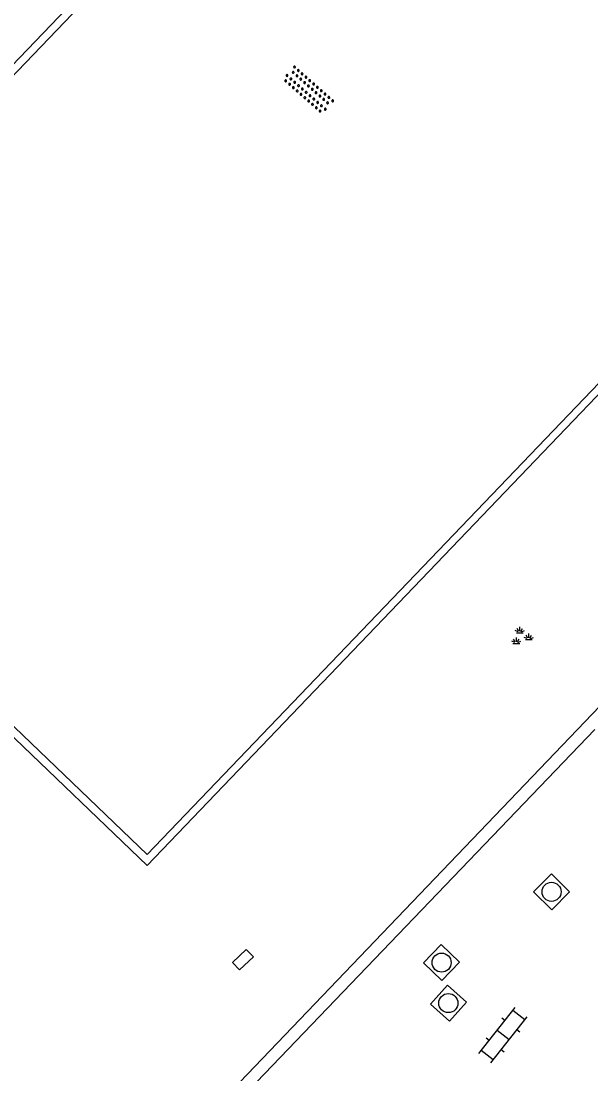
# Model space of a CAD drawing. Extents: x 125000 to 129004, y 397500 to 399008.
# Drawn here: x 126470.09 to 126492.46, y 398109.88 to 398151.24 of the extents above; entities that cross this region are included whole.
import ezdxf

# ---------------------------------------------------------------- set-up
doc = ezdxf.new("R2010")
doc.units = 0
for name, color, linetype in [('gg-knt-verharding', 7, 'Continuous'), ('gt-symb-groenvak', 7, 'Continuous'), ('gt-symb-klinker verharding', 7, 'Continuous'), ('gt-symb-kolk center center', 7, 'Continuous'), ('gt-symb-overige verharding', 7, 'Continuous'), ('gt-symb-rioolschacht', 7, 'Continuous')]:
    doc.layers.add(name, color=color, linetype=linetype)

# ---------------------------------------------------------------- blocks, each defined once
blk = doc.blocks.new('gt0-KL1')
at = {"layer": 'gt-symb-klinker verharding'}
for p, q in [((-0.5, 0.3), (-0.5, 0.45)), ((0.5, 0.3), (0.5, 0.45)), ((-1.15, 0.3), (1.15, 0.3)), ((-1, -0.3), (-1, 0.3)), ((0, -0.3), (0, 0.3)), ((1, -0.3), (1, 0.3)), ((-1.15, -0.3), (1.15, -0.3)), ((-0.5, -0.45), (-0.5, -0.3)), ((0.5, -0.45), (0.5, -0.3))]:
    blk.add_line(p, q, dxfattribs=at)
blk = doc.blocks.new('gt0-RS')
at = {"layer": 'gt-symb-rioolschacht'}
blk.add_lwpolyline([(-0.5, -0.5), (0.5, -0.5), (0.5, 0.5), (-0.5, 0.5)], close=True, dxfattribs=at)
blk.add_circle((0, 0), 0.375, dxfattribs=at)
blk = doc.blocks.new('gt0-KOLKCC')
at = {"layer": 'gt-symb-kolk center center'}
blk.add_lwpolyline([(-0.375, 0.2), (0.375, 0.2), (0.375, -0.2), (-0.375, -0.2)], close=True, dxfattribs=at)
blk = doc.blocks.new('gt0-GRVAK')
at = {"layer": 'gt-symb-groenvak'}
for p, q in [((-0.11, 0.189), (-0.228, 0.24)), ((-0.182, 0.153), (0.088, 0.153)), ((-0.091, 0.211), (-0.156, 0.322)), ((-0.047, 0.214), (-0.047, 0.393)), ((-0.004, 0.211), (0.061, 0.322)), ((0.015, 0.189), (0.133, 0.24)), ((0.262, -0.052), (0.197, 0.059)), ((0.305, -0.049), (0.305, 0.13)), ((0.349, -0.052), (0.414, 0.059)), ((-0.245, -0.228), (-0.363, -0.177)), ((-0.318, -0.264), (-0.047, -0.264)), ((-0.226, -0.206), (-0.291, -0.095)), ((-0.183, -0.203), (-0.183, -0.024)), ((-0.139, -0.206), (-0.074, -0.095)), ((-0.12, -0.228), (-0.002, -0.177)), ((0.243, -0.074), (0.125, -0.023)), ((0.17, -0.11), (0.441, -0.11)), ((0.368, -0.074), (0.486, -0.023))]:
    blk.add_line(p, q, dxfattribs=at)
blk = doc.blocks.new('gt0-OVH')
at = {"layer": 'gt-symb-overige verharding'}
for points in [[(-0.972, 0.298), (-0.967, 0.308), (-0.965, 0.319), (-0.966, 0.33), (-0.971, 0.34), (-0.978, 0.348), (-0.988, 0.353), (-0.999, 0.355), (-1.01, 0.354), (-1.02, 0.349), (-1.028, 0.342), (-1.033, 0.332), (-1.035, 0.321), (-1.034, 0.31), (-1.029, 0.3), (-1.022, 0.292), (-1.012, 0.287), (-1.001, 0.285), (-0.99, 0.286), (-0.98, 0.291)], [(-0.872, 0.106), (-0.867, 0.116), (-0.865, 0.126), (-0.866, 0.137), (-0.871, 0.147), (-0.878, 0.156), (-0.888, 0.161), (-0.899, 0.163), (-0.91, 0.162), (-0.92, 0.157), (-0.928, 0.15), (-0.933, 0.14), (-0.935, 0.129), (-0.934, 0.118), (-0.929, 0.108), (-0.922, 0.1), (-0.912, 0.095), (-0.901, 0.092), (-0.89, 0.094), (-0.88, 0.098)], [(-0.772, 0.298), (-0.767, 0.308), (-0.765, 0.319), (-0.766, 0.33), (-0.771, 0.34), (-0.778, 0.348), (-0.788, 0.353), (-0.799, 0.355), (-0.81, 0.354), (-0.82, 0.349), (-0.828, 0.342), (-0.833, 0.332), (-0.835, 0.321), (-0.834, 0.31), (-0.829, 0.3), (-0.822, 0.292), (-0.812, 0.287), (-0.801, 0.285), (-0.79, 0.286), (-0.78, 0.291)], [(-0.672, 0.106), (-0.667, 0.116), (-0.665, 0.126), (-0.666, 0.137), (-0.671, 0.147), (-0.678, 0.156), (-0.688, 0.161), (-0.699, 0.163), (-0.71, 0.162), (-0.72, 0.157), (-0.728, 0.15), (-0.733, 0.14), (-0.735, 0.129), (-0.734, 0.118), (-0.729, 0.108), (-0.722, 0.1), (-0.712, 0.095), (-0.701, 0.092), (-0.69, 0.094), (-0.68, 0.098)], [(-0.572, 0.298), (-0.567, 0.308), (-0.565, 0.319), (-0.566, 0.33), (-0.571, 0.34), (-0.578, 0.348), (-0.588, 0.353), (-0.599, 0.355), (-0.61, 0.354), (-0.62, 0.349), (-0.628, 0.342), (-0.633, 0.332), (-0.635, 0.321), (-0.634, 0.31), (-0.629, 0.3), (-0.622, 0.292), (-0.612, 0.287), (-0.601, 0.285), (-0.59, 0.286), (-0.58, 0.291)], [(-0.472, 0.106), (-0.467, 0.116), (-0.465, 0.126), (-0.466, 0.137), (-0.471, 0.147), (-0.478, 0.156), (-0.488, 0.161), (-0.499, 0.163), (-0.51, 0.162), (-0.52, 0.157), (-0.528, 0.15), (-0.533, 0.14), (-0.535, 0.129), (-0.534, 0.118), (-0.529, 0.108), (-0.522, 0.1), (-0.512, 0.095), (-0.501, 0.092), (-0.49, 0.094), (-0.48, 0.098)], [(-0.372, 0.298), (-0.367, 0.308), (-0.365, 0.319), (-0.366, 0.33), (-0.371, 0.34), (-0.378, 0.348), (-0.388, 0.353), (-0.399, 0.355), (-0.41, 0.354), (-0.42, 0.349), (-0.428, 0.342), (-0.433, 0.332), (-0.435, 0.321), (-0.434, 0.31), (-0.429, 0.3), (-0.422, 0.292), (-0.412, 0.287), (-0.401, 0.285), (-0.39, 0.286), (-0.38, 0.291)], [(-0.272, 0.106), (-0.267, 0.116), (-0.265, 0.126), (-0.266, 0.137), (-0.271, 0.147), (-0.278, 0.156), (-0.288, 0.161), (-0.299, 0.163), (-0.31, 0.162), (-0.32, 0.157), (-0.328, 0.15), (-0.333, 0.14), (-0.335, 0.129), (-0.334, 0.118), (-0.329, 0.108), (-0.322, 0.1), (-0.312, 0.095), (-0.301, 0.092), (-0.29, 0.094), (-0.28, 0.098)], [(-0.172, 0.298), (-0.167, 0.308), (-0.165, 0.319), (-0.166, 0.33), (-0.171, 0.34), (-0.178, 0.348), (-0.188, 0.353), (-0.199, 0.355), (-0.21, 0.354), (-0.22, 0.349), (-0.228, 0.342), (-0.233, 0.332), (-0.235, 0.321), (-0.234, 0.31), (-0.229, 0.3), (-0.222, 0.292), (-0.212, 0.287), (-0.201, 0.285), (-0.19, 0.286), (-0.18, 0.291)], [(-0.072, 0.106), (-0.067, 0.116), (-0.065, 0.126), (-0.066, 0.137), (-0.071, 0.147), (-0.078, 0.156), (-0.088, 0.161), (-0.099, 0.163), (-0.11, 0.162), (-0.12, 0.157), (-0.128, 0.15), (-0.133, 0.14), (-0.135, 0.129), (-0.134, 0.118), (-0.129, 0.108), (-0.122, 0.1), (-0.112, 0.095), (-0.101, 0.092), (-0.09, 0.094), (-0.08, 0.098)], [(0.028, 0.298), (0.033, 0.308), (0.035, 0.319), (0.034, 0.33), (0.029, 0.34), (0.022, 0.348), (0.012, 0.353), (0.001, 0.355), (-0.01, 0.354), (-0.02, 0.349), (-0.028, 0.342), (-0.033, 0.332), (-0.035, 0.321), (-0.034, 0.31), (-0.029, 0.3), (-0.022, 0.292), (-0.012, 0.287), (-0.001, 0.285), (0.01, 0.286), (0.02, 0.291)], [(0.128, 0.106), (0.133, 0.116), (0.135, 0.126), (0.134, 0.137), (0.129, 0.147), (0.122, 0.156), (0.112, 0.161), (0.101, 0.163), (0.09, 0.162), (0.08, 0.157), (0.072, 0.15), (0.067, 0.14), (0.065, 0.129), (0.066, 0.118), (0.071, 0.108), (0.078, 0.1), (0.088, 0.095), (0.099, 0.092), (0.11, 0.094), (0.12, 0.098)], [(0.228, 0.298), (0.233, 0.308), (0.235, 0.319), (0.234, 0.33), (0.229, 0.34), (0.222, 0.348), (0.212, 0.353), (0.201, 0.355), (0.19, 0.354), (0.18, 0.349), (0.172, 0.342), (0.167, 0.332), (0.165, 0.321), (0.166, 0.31), (0.171, 0.3), (0.178, 0.292), (0.188, 0.287), (0.199, 0.285), (0.21, 0.286), (0.22, 0.291)], [(0.328, 0.106), (0.333, 0.116), (0.335, 0.126), (0.334, 0.137), (0.329, 0.147), (0.322, 0.156), (0.312, 0.161), (0.301, 0.163), (0.29, 0.162), (0.28, 0.157), (0.272, 0.15), (0.267, 0.14), (0.265, 0.129), (0.266, 0.118), (0.271, 0.108), (0.278, 0.1), (0.288, 0.095), (0.299, 0.092), (0.31, 0.094), (0.32, 0.098)], [(0.428, 0.298), (0.433, 0.308), (0.435, 0.319), (0.434, 0.33), (0.429, 0.34), (0.422, 0.348), (0.412, 0.353), (0.401, 0.355), (0.39, 0.354), (0.38, 0.349), (0.372, 0.342), (0.367, 0.332), (0.365, 0.321), (0.366, 0.31), (0.371, 0.3), (0.378, 0.292), (0.388, 0.287), (0.399, 0.285), (0.41, 0.286), (0.42, 0.291)], [(0.528, 0.106), (0.533, 0.116), (0.535, 0.126), (0.534, 0.137), (0.529, 0.147), (0.522, 0.156), (0.512, 0.161), (0.501, 0.163), (0.49, 0.162), (0.48, 0.157), (0.472, 0.15), (0.467, 0.14), (0.465, 0.129), (0.466, 0.118), (0.471, 0.108), (0.478, 0.1), (0.488, 0.095), (0.499, 0.092), (0.51, 0.094), (0.52, 0.098)], [(0.628, 0.298), (0.633, 0.308), (0.635, 0.319), (0.634, 0.33), (0.629, 0.34), (0.622, 0.348), (0.612, 0.353), (0.601, 0.355), (0.59, 0.354), (0.58, 0.349), (0.572, 0.342), (0.567, 0.332), (0.565, 0.321), (0.566, 0.31), (0.571, 0.3), (0.578, 0.292), (0.588, 0.287), (0.599, 0.285), (0.61, 0.286), (0.62, 0.291)], [(0.728, 0.106), (0.733, 0.116), (0.735, 0.126), (0.734, 0.137), (0.729, 0.147), (0.722, 0.156), (0.712, 0.161), (0.701, 0.163), (0.69, 0.162), (0.68, 0.157), (0.672, 0.15), (0.667, 0.14), (0.665, 0.129), (0.666, 0.118), (0.671, 0.108), (0.678, 0.1), (0.688, 0.095), (0.699, 0.092), (0.71, 0.094), (0.72, 0.098)], [(0.828, 0.298), (0.833, 0.308), (0.835, 0.319), (0.834, 0.33), (0.829, 0.34), (0.822, 0.348), (0.812, 0.353), (0.801, 0.355), (0.79, 0.354), (0.78, 0.349), (0.772, 0.342), (0.767, 0.332), (0.765, 0.321), (0.766, 0.31), (0.771, 0.3), (0.778, 0.292), (0.788, 0.287), (0.799, 0.285), (0.81, 0.286), (0.82, 0.291)], [(0.928, 0.106), (0.933, 0.116), (0.935, 0.126), (0.934, 0.137), (0.929, 0.147), (0.922, 0.156), (0.912, 0.161), (0.901, 0.163), (0.89, 0.162), (0.88, 0.157), (0.872, 0.15), (0.867, 0.14), (0.865, 0.129), (0.866, 0.118), (0.871, 0.108), (0.878, 0.1), (0.888, 0.095), (0.899, 0.092), (0.91, 0.094), (0.92, 0.098)], [(1.028, 0.298), (1.033, 0.308), (1.035, 0.319), (1.034, 0.33), (1.029, 0.34), (1.022, 0.348), (1.012, 0.353), (1.001, 0.355), (0.99, 0.354), (0.98, 0.349), (0.972, 0.342), (0.967, 0.332), (0.965, 0.321), (0.966, 0.31), (0.971, 0.3), (0.978, 0.292), (0.988, 0.287), (0.999, 0.285), (1.01, 0.286), (1.02, 0.291)], [(-0.972, -0.142), (-0.967, -0.132), (-0.965, -0.121), (-0.966, -0.11), (-0.971, -0.1), (-0.978, -0.092), (-0.988, -0.087), (-0.999, -0.085), (-1.01, -0.086), (-1.02, -0.091), (-1.028, -0.098), (-1.033, -0.108), (-1.035, -0.119), (-1.034, -0.13), (-1.029, -0.14), (-1.022, -0.148), (-1.012, -0.153), (-1.001, -0.155), (-0.99, -0.154), (-0.98, -0.149)], [(-0.872, -0.334), (-0.867, -0.324), (-0.865, -0.314), (-0.866, -0.303), (-0.871, -0.293), (-0.878, -0.284), (-0.888, -0.279), (-0.899, -0.277), (-0.91, -0.278), (-0.92, -0.283), (-0.928, -0.29), (-0.933, -0.3), (-0.935, -0.311), (-0.934, -0.322), (-0.929, -0.332), (-0.922, -0.34), (-0.912, -0.345), (-0.901, -0.348), (-0.89, -0.346), (-0.88, -0.342)], [(-0.772, -0.142), (-0.767, -0.132), (-0.765, -0.121), (-0.766, -0.11), (-0.771, -0.1), (-0.778, -0.092), (-0.788, -0.087), (-0.799, -0.085), (-0.81, -0.086), (-0.82, -0.091), (-0.828, -0.098), (-0.833, -0.108), (-0.835, -0.119), (-0.834, -0.13), (-0.829, -0.14), (-0.822, -0.148), (-0.812, -0.153), (-0.801, -0.155), (-0.79, -0.154), (-0.78, -0.149)], [(-0.672, -0.334), (-0.667, -0.324), (-0.665, -0.314), (-0.666, -0.303), (-0.671, -0.293), (-0.678, -0.284), (-0.688, -0.279), (-0.699, -0.277), (-0.71, -0.278), (-0.72, -0.283), (-0.728, -0.29), (-0.733, -0.3), (-0.735, -0.311), (-0.734, -0.322), (-0.729, -0.332), (-0.722, -0.34), (-0.712, -0.345), (-0.701, -0.348), (-0.69, -0.346), (-0.68, -0.342)], [(-0.572, -0.142), (-0.567, -0.132), (-0.565, -0.121), (-0.566, -0.11), (-0.571, -0.1), (-0.578, -0.092), (-0.588, -0.087), (-0.599, -0.085), (-0.61, -0.086), (-0.62, -0.091), (-0.628, -0.098), (-0.633, -0.108), (-0.635, -0.119), (-0.634, -0.13), (-0.629, -0.14), (-0.622, -0.148), (-0.612, -0.153), (-0.601, -0.155), (-0.59, -0.154), (-0.58, -0.149)], [(-0.472, -0.334), (-0.467, -0.324), (-0.465, -0.314), (-0.466, -0.303), (-0.471, -0.293), (-0.478, -0.284), (-0.488, -0.279), (-0.499, -0.277), (-0.51, -0.278), (-0.52, -0.283), (-0.528, -0.29), (-0.533, -0.3), (-0.535, -0.311), (-0.534, -0.322), (-0.529, -0.332), (-0.522, -0.34), (-0.512, -0.345), (-0.501, -0.348), (-0.49, -0.346), (-0.48, -0.342)], [(-0.372, -0.142), (-0.367, -0.132), (-0.365, -0.121), (-0.366, -0.11), (-0.371, -0.1), (-0.378, -0.092), (-0.388, -0.087), (-0.399, -0.085), (-0.41, -0.086), (-0.42, -0.091), (-0.428, -0.098), (-0.433, -0.108), (-0.435, -0.119), (-0.434, -0.13), (-0.429, -0.14), (-0.422, -0.148), (-0.412, -0.153), (-0.401, -0.155), (-0.39, -0.154), (-0.38, -0.149)], [(-0.272, -0.334), (-0.267, -0.324), (-0.265, -0.314), (-0.266, -0.303), (-0.271, -0.293), (-0.278, -0.284), (-0.288, -0.279), (-0.299, -0.277), (-0.31, -0.278), (-0.32, -0.283), (-0.328, -0.29), (-0.333, -0.3), (-0.335, -0.311), (-0.334, -0.322), (-0.329, -0.332), (-0.322, -0.34), (-0.312, -0.345), (-0.301, -0.348), (-0.29, -0.346), (-0.28, -0.342)], [(-0.172, -0.142), (-0.167, -0.132), (-0.165, -0.121), (-0.166, -0.11), (-0.171, -0.1), (-0.178, -0.092), (-0.188, -0.087), (-0.199, -0.085), (-0.21, -0.086), (-0.22, -0.091), (-0.228, -0.098), (-0.233, -0.108), (-0.235, -0.119), (-0.234, -0.13), (-0.229, -0.14), (-0.222, -0.148), (-0.212, -0.153), (-0.201, -0.155), (-0.19, -0.154), (-0.18, -0.149)], [(-0.072, -0.334), (-0.067, -0.324), (-0.065, -0.314), (-0.066, -0.303), (-0.071, -0.293), (-0.078, -0.284), (-0.088, -0.279), (-0.099, -0.277), (-0.11, -0.278), (-0.12, -0.283), (-0.128, -0.29), (-0.133, -0.3), (-0.135, -0.311), (-0.134, -0.322), (-0.129, -0.332), (-0.122, -0.34), (-0.112, -0.345), (-0.101, -0.348), (-0.09, -0.346), (-0.08, -0.342)], [(0.028, -0.142), (0.033, -0.132), (0.035, -0.121), (0.034, -0.11), (0.029, -0.1), (0.022, -0.092), (0.012, -0.087), (0.001, -0.085), (-0.01, -0.086), (-0.02, -0.091), (-0.028, -0.098), (-0.033, -0.108), (-0.035, -0.119), (-0.034, -0.13), (-0.029, -0.14), (-0.022, -0.148), (-0.012, -0.153), (-0.001, -0.155), (0.01, -0.154), (0.02, -0.149)], [(0.128, -0.334), (0.133, -0.324), (0.135, -0.314), (0.134, -0.303), (0.129, -0.293), (0.122, -0.284), (0.112, -0.279), (0.101, -0.277), (0.09, -0.278), (0.08, -0.283), (0.072, -0.29), (0.067, -0.3), (0.065, -0.311), (0.066, -0.322), (0.071, -0.332), (0.078, -0.34), (0.088, -0.345), (0.099, -0.348), (0.11, -0.346), (0.12, -0.342)], [(0.228, -0.142), (0.233, -0.132), (0.235, -0.121), (0.234, -0.11), (0.229, -0.1), (0.222, -0.092), (0.212, -0.087), (0.201, -0.085), (0.19, -0.086), (0.18, -0.091), (0.172, -0.098), (0.167, -0.108), (0.165, -0.119), (0.166, -0.13), (0.171, -0.14), (0.178, -0.148), (0.188, -0.153), (0.199, -0.155), (0.21, -0.154), (0.22, -0.149)], [(0.328, -0.334), (0.333, -0.324), (0.335, -0.314), (0.334, -0.303), (0.329, -0.293), (0.322, -0.284), (0.312, -0.279), (0.301, -0.277), (0.29, -0.278), (0.28, -0.283), (0.272, -0.29), (0.267, -0.3), (0.265, -0.311), (0.266, -0.322), (0.271, -0.332), (0.278, -0.34), (0.288, -0.345), (0.299, -0.348), (0.31, -0.346), (0.32, -0.342)], [(0.428, -0.142), (0.433, -0.132), (0.435, -0.121), (0.434, -0.11), (0.429, -0.1), (0.422, -0.092), (0.412, -0.087), (0.401, -0.085), (0.39, -0.086), (0.38, -0.091), (0.372, -0.098), (0.367, -0.108), (0.365, -0.119), (0.366, -0.13), (0.371, -0.14), (0.378, -0.148), (0.388, -0.153), (0.399, -0.155), (0.41, -0.154), (0.42, -0.149)], [(0.528, -0.334), (0.533, -0.324), (0.535, -0.314), (0.534, -0.303), (0.529, -0.293), (0.522, -0.284), (0.512, -0.279), (0.501, -0.277), (0.49, -0.278), (0.48, -0.283), (0.472, -0.29), (0.467, -0.3), (0.465, -0.311), (0.466, -0.322), (0.471, -0.332), (0.478, -0.34), (0.488, -0.345), (0.499, -0.348), (0.51, -0.346), (0.52, -0.342)], [(0.628, -0.142), (0.633, -0.132), (0.635, -0.121), (0.634, -0.11), (0.629, -0.1), (0.622, -0.092), (0.612, -0.087), (0.601, -0.085), (0.59, -0.086), (0.58, -0.091), (0.572, -0.098), (0.567, -0.108), (0.565, -0.119), (0.566, -0.13), (0.571, -0.14), (0.578, -0.148), (0.588, -0.153), (0.599, -0.155), (0.61, -0.154), (0.62, -0.149)], [(0.728, -0.334), (0.733, -0.324), (0.735, -0.314), (0.734, -0.303), (0.729, -0.293), (0.722, -0.284), (0.712, -0.279), (0.701, -0.277), (0.69, -0.278), (0.68, -0.283), (0.672, -0.29), (0.667, -0.3), (0.665, -0.311), (0.666, -0.322), (0.671, -0.332), (0.678, -0.34), (0.688, -0.345), (0.699, -0.348), (0.71, -0.346), (0.72, -0.342)], [(0.828, -0.142), (0.833, -0.132), (0.835, -0.121), (0.834, -0.11), (0.829, -0.1), (0.822, -0.092), (0.812, -0.087), (0.801, -0.085), (0.79, -0.086), (0.78, -0.091), (0.772, -0.098), (0.767, -0.108), (0.765, -0.119), (0.766, -0.13), (0.771, -0.14), (0.778, -0.148), (0.788, -0.153), (0.799, -0.155), (0.81, -0.154), (0.82, -0.149)], [(0.928, -0.334), (0.933, -0.324), (0.935, -0.314), (0.934, -0.303), (0.929, -0.293), (0.922, -0.284), (0.912, -0.279), (0.901, -0.277), (0.89, -0.278), (0.88, -0.283), (0.872, -0.29), (0.867, -0.3), (0.865, -0.311), (0.866, -0.322), (0.871, -0.332), (0.878, -0.34), (0.888, -0.345), (0.899, -0.348), (0.91, -0.346), (0.92, -0.342)], [(1.028, -0.142), (1.033, -0.132), (1.035, -0.121), (1.034, -0.11), (1.029, -0.1), (1.022, -0.092), (1.012, -0.087), (1.001, -0.085), (0.99, -0.086), (0.98, -0.091), (0.972, -0.098), (0.967, -0.108), (0.965, -0.119), (0.966, -0.13), (0.971, -0.14), (0.978, -0.148), (0.988, -0.153), (0.999, -0.155), (1.01, -0.154), (1.02, -0.149)]]:
    blk.add_lwpolyline(points, close=True, dxfattribs=at)

msp = doc.modelspace()

# ---------------------------------------------------------------- linework, layer by layer
at = {"layer": 'gg-knt-verharding'}
msp.add_line((126469.484, 398099.95), (126514.644, 398147.159), dxfattribs=at)
for points in [[(126469.536, 398123.362), (126475.037, 398118.067), (126503.129, 398147.41), (126484.701, 398165.122), (126456.588, 398135.782), (126462.1, 398130.491)], [(126457.036, 398135.811), (126462.325, 398130.708), (126475.042, 398118.501), (126502.709, 398147.402), (126484.714, 398164.689), (126457.036, 398135.811)], [(126492.615, 398123.414), (126478.097, 398108.271), (126476.792, 398106.863)]]:
    msp.add_lwpolyline(points, dxfattribs=at)

# ---------------------------------------------------------------- block references
at = {"layer": 'gt-symb-groenvak'}
msp.add_blockref('gt0-GRVAK', (126489.714, 398127.052), dxfattribs=at)
at = {"layer": 'gt-symb-klinker verharding', "rotation": 51.82346239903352}
msp.add_blockref('gt0-KL1', (126489.008, 398111.397), dxfattribs=at)
at = {"layer": 'gt-symb-kolk center center', "rotation": -136.13442163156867}
msp.add_blockref('gt0-KOLKCC', (126478.798, 398114.367), dxfattribs=at)
at = {"layer": 'gt-symb-overige verharding', "rotation": -41.43377070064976}
msp.add_blockref('gt0-OVH', (126481.36, 398148.529), dxfattribs=at)
at = {"layer": 'gt-symb-rioolschacht'}
for p, rotation in [((126490.912, 398117.03), 45.44539991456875), ((126486.596, 398114.251), 46.09469059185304), ((126486.861, 398112.659), 138.16185074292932)]:
    msp.add_blockref('gt0-RS', p, dxfattribs=dict(at, rotation=rotation))

doc.saveas('drawing.dxf')
